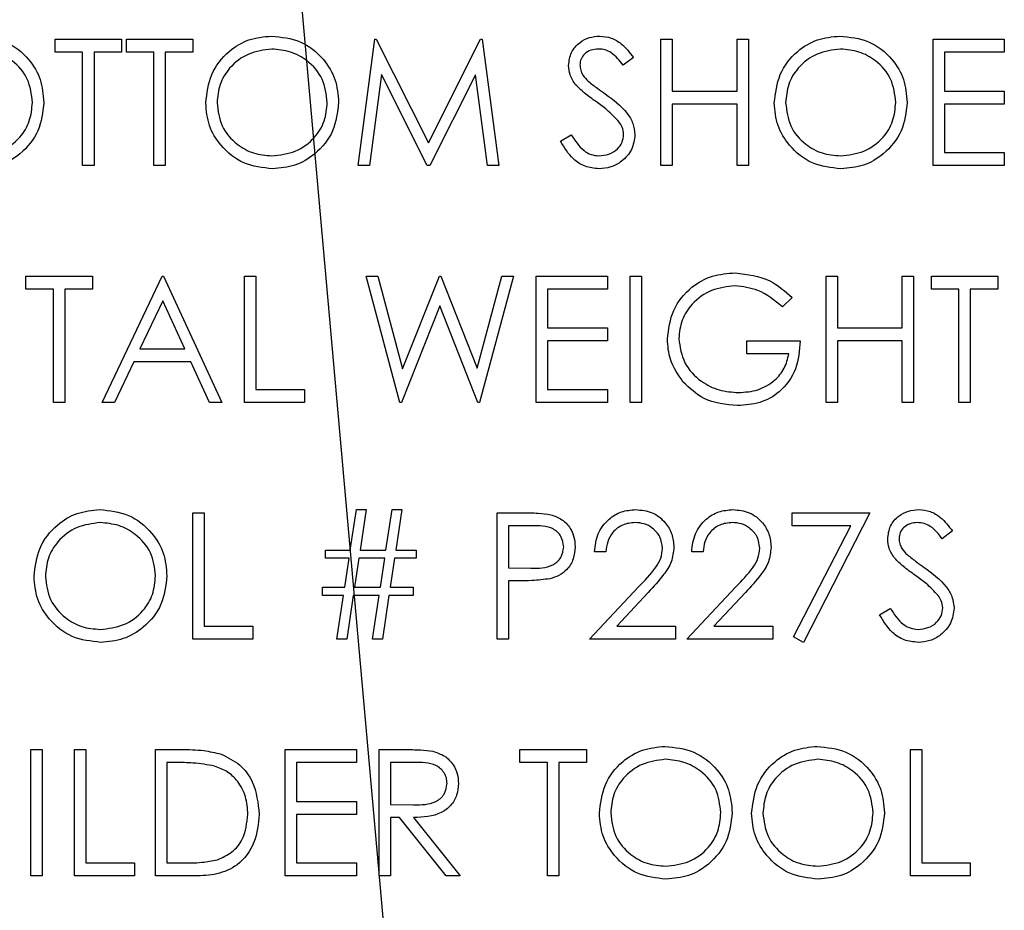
# Model space of a CAD drawing. Header units: inches. Extents: x 220 to 877, y 4 to 174.
# Tile 531 of 656: x 560.202 to 561.137, y 150.229 to 151.075. Entities that reach past the tile are written whole.
import ezdxf

# ---------------------------------------------------------------- set-up
doc = ezdxf.new("R2010")
doc.units = ezdxf.units.IN
doc.header["$LTSCALE"] = 0.5
doc.header["$MEASUREMENT"] = 0
doc.layers.add('DST-M-S', color=53, linetype='Continuous')
doc.layers.add('SID-M-S', color=105, linetype='Continuous')

msp = doc.modelspace()

# ---------------------------------------------------------------- linework, layer by layer
at = {"layer": 'DST-M-S', "linetype": 'Continuous', "lineweight": 25}
for p, q in [((560.23535, 151.05679), (560.29843, 151.05679)), ((560.23535, 151.04449), (560.23535, 151.05679)), ((560.29843, 151.05679), (560.29843, 151.04449)), ((560.30305, 151.05679), (560.36612, 151.05679)), ((560.30305, 151.04449), (560.30305, 151.05679)), ((560.36612, 151.05679), (560.36612, 151.04449)), ((560.52305, 150.93679), (560.53889, 151.05679)), ((560.53889, 151.05679), (560.54043, 151.05679)), ((560.54043, 151.05679), (560.58997, 150.95833)), ((560.58997, 150.95833), (560.63939, 151.05679)), ((560.63939, 151.05679), (560.64095, 151.05679)), ((560.64095, 151.05679), (560.65689, 150.93679)), ((560.81074, 151.05679), (560.82151, 151.05679)), ((560.81074, 150.93679), (560.81074, 151.05679)), ((560.82151, 151.05679), (560.82151, 151.00756)), ((560.88305, 151.05679), (560.89382, 151.05679)), ((560.88305, 151.00756), (560.88305, 151.05679)), ((560.89382, 151.05679), (560.89382, 150.93679)), ((561.0692, 151.05679), (561.13689, 151.05679)), ((561.0692, 150.93679), (561.0692, 151.05679)), ((561.13689, 151.05679), (561.13689, 151.04449)), ((560.26151, 151.04449), (560.23535, 151.04449)), ((560.26151, 150.93679), (560.26151, 151.04449)), ((560.27228, 151.04449), (560.27228, 150.93679)), ((560.29843, 151.04449), (560.27228, 151.04449)), ((560.3292, 151.04449), (560.30305, 151.04449)), ((560.3292, 150.93679), (560.3292, 151.04449)), ((560.33997, 151.04449), (560.33997, 150.93679)), ((560.36612, 151.04449), (560.33997, 151.04449)), ((561.07997, 151.04449), (561.07997, 151.00756)), ((561.13689, 151.04449), (561.07997, 151.04449)), ((560.78458, 151.03956), (560.77485, 151.03218)), ((560.54535, 151.02333), (560.53389, 150.93679)), ((560.58884, 150.93679), (560.54535, 151.02333)), ((560.63458, 151.02314), (560.59127, 150.93679)), ((560.64608, 150.93679), (560.63458, 151.02314)), ((560.82151, 151.00756), (560.88305, 151.00756)), ((561.07997, 151.00756), (561.13689, 151.00756)), ((561.13689, 151.00756), (561.13689, 150.99526)), ((560.82151, 150.99526), (560.82151, 150.93679)), ((560.88305, 150.99526), (560.82151, 150.99526)), ((560.88305, 150.93679), (560.88305, 150.99526)), ((561.07997, 150.99526), (561.07997, 150.9491)), ((561.13689, 150.99526), (561.07997, 150.99526)), ((560.71535, 150.95994), (560.7255, 150.96602)), ((561.07997, 150.9491), (561.13689, 150.9491)), ((561.13689, 150.9491), (561.13689, 150.93679)), ((560.27228, 150.93679), (560.26151, 150.93679)), ((560.33997, 150.93679), (560.3292, 150.93679)), ((560.53389, 150.93679), (560.52305, 150.93679)), ((560.59127, 150.93679), (560.58884, 150.93679)), ((560.65689, 150.93679), (560.64608, 150.93679)), ((560.82151, 150.93679), (560.81074, 150.93679)), ((560.89382, 150.93679), (560.88305, 150.93679)), ((561.13689, 150.93679), (561.0692, 150.93679)), ((560.20766, 150.83179), (560.27074, 150.83179)), ((560.20766, 150.81949), (560.20766, 150.83179)), ((560.27074, 150.83179), (560.27074, 150.81949)), ((560.27997, 150.71179), (560.33689, 150.83179)), ((560.33689, 150.83179), (560.33843, 150.83179)), ((560.33843, 150.83179), (560.39382, 150.71179)), ((560.41535, 150.83179), (560.42612, 150.83179)), ((560.41535, 150.71179), (560.41535, 150.83179)), ((560.42612, 150.83179), (560.42612, 150.7241)), ((560.53074, 150.83179), (560.54187, 150.83179)), ((560.56266, 150.71179), (560.53074, 150.83179)), ((560.54187, 150.83179), (560.56535, 150.74379)), ((560.56535, 150.74379), (560.60028, 150.83179)), ((560.60028, 150.83179), (560.60184, 150.83179)), ((560.60184, 150.83179), (560.63612, 150.74439)), ((560.63612, 150.74439), (560.65973, 150.83179)), ((560.67074, 150.83179), (560.63838, 150.71179)), ((560.65973, 150.83179), (560.67074, 150.83179)), ((560.69228, 150.83179), (560.75997, 150.83179)), ((560.69228, 150.71179), (560.69228, 150.83179)), ((560.75997, 150.83179), (560.75997, 150.81949)), ((560.78151, 150.83179), (560.79228, 150.83179)), ((560.78151, 150.71179), (560.78151, 150.83179)), ((560.79228, 150.83179), (560.79228, 150.71179)), ((560.96766, 150.83179), (560.97843, 150.83179)), ((560.96766, 150.71179), (560.96766, 150.83179)), ((560.97843, 150.83179), (560.97843, 150.78256)), ((561.03997, 150.83179), (561.05074, 150.83179)), ((561.03997, 150.78256), (561.03997, 150.83179)), ((561.05074, 150.83179), (561.05074, 150.71179)), ((561.06766, 150.83179), (561.13074, 150.83179)), ((561.06766, 150.81949), (561.06766, 150.83179)), ((561.13074, 150.83179), (561.13074, 150.81949)), ((560.23382, 150.81949), (560.20766, 150.81949)), ((560.23382, 150.71179), (560.23382, 150.81949)), ((560.24458, 150.81949), (560.24458, 150.71179)), ((560.27074, 150.81949), (560.24458, 150.81949)), ((560.70305, 150.81949), (560.70305, 150.78256)), ((560.75997, 150.81949), (560.70305, 150.81949)), ((561.09382, 150.81949), (561.06766, 150.81949)), ((561.09382, 150.71179), (561.09382, 150.81949)), ((561.10458, 150.81949), (561.10458, 150.71179)), ((561.13074, 150.81949), (561.10458, 150.81949)), ((560.93535, 150.81131), (560.92612, 150.80256)), ((560.33754, 150.8084), (560.31581, 150.76256)), ((560.3587, 150.76256), (560.33754, 150.8084)), ((560.60074, 150.80357), (560.5642, 150.71179)), ((560.63684, 150.71179), (560.60074, 150.80357)), ((560.70305, 150.78256), (560.75997, 150.78256)), ((560.75997, 150.78256), (560.75997, 150.77026)), ((560.97843, 150.78256), (561.03997, 150.78256)), ((560.31581, 150.76256), (560.3587, 150.76256)), ((560.70305, 150.77026), (560.70305, 150.7241)), ((560.75997, 150.77026), (560.70305, 150.77026)), ((560.89228, 150.77026), (560.94305, 150.77026)), ((560.89228, 150.75795), (560.89228, 150.77026)), ((560.97843, 150.77026), (560.97843, 150.71179)), ((561.03997, 150.77026), (560.97843, 150.77026)), ((561.03997, 150.71179), (561.03997, 150.77026)), ((560.93228, 150.75795), (560.89228, 150.75795)), ((560.30997, 150.75026), (560.29172, 150.71179)), ((560.36437, 150.75026), (560.30997, 150.75026)), ((560.38211, 150.71179), (560.36437, 150.75026)), ((560.42612, 150.7241), (560.47228, 150.7241)), ((560.47228, 150.7241), (560.47228, 150.71179)), ((560.70305, 150.7241), (560.75997, 150.7241)), ((560.75997, 150.7241), (560.75997, 150.71179)), ((560.24458, 150.71179), (560.23382, 150.71179)), ((560.29172, 150.71179), (560.27997, 150.71179)), ((560.39382, 150.71179), (560.38211, 150.71179)), ((560.47228, 150.71179), (560.41535, 150.71179)), ((560.5642, 150.71179), (560.56266, 150.71179)), ((560.63838, 150.71179), (560.63684, 150.71179)), ((560.75997, 150.71179), (560.69228, 150.71179)), ((560.79228, 150.71179), (560.78151, 150.71179)), ((560.97843, 150.71179), (560.96766, 150.71179)), ((561.05074, 150.71179), (561.03997, 150.71179)), ((561.10458, 150.71179), (561.09382, 150.71179)), ((560.36612, 150.60679), (560.37689, 150.60679)), ((560.36612, 150.48679), (560.36612, 150.60679)), ((560.37689, 150.60679), (560.37689, 150.4991)), ((560.51574, 150.57141), (560.52151, 150.60987)), ((560.52151, 150.60987), (560.53079, 150.60987)), ((560.53079, 150.60987), (560.52502, 150.57141)), ((560.54958, 150.57141), (560.55535, 150.60987)), ((560.55535, 150.60987), (560.56463, 150.60987)), ((560.56463, 150.60987), (560.55886, 150.57141)), ((560.65535, 150.60679), (560.67889, 150.60679)), ((560.65535, 150.48679), (560.65535, 150.60679)), ((560.93535, 150.60679), (561.0092, 150.60679)), ((560.93535, 150.59449), (560.93535, 150.60679)), ((561.0092, 150.60679), (560.94612, 150.48372)), ((560.66612, 150.59449), (560.66612, 150.55449)), ((560.68807, 150.59449), (560.66612, 150.59449)), ((560.99098, 150.59449), (560.93535, 150.59449)), ((560.93682, 150.48884), (560.99098, 150.59449)), ((561.08766, 150.58956), (561.07793, 150.58218)), ((560.49228, 150.57141), (560.51574, 150.57141)), ((560.49228, 150.56372), (560.49228, 150.57141)), ((560.52502, 150.57141), (560.54958, 150.57141)), ((560.55886, 150.57141), (560.57843, 150.57141)), ((560.57843, 150.57141), (560.57843, 150.56372)), ((560.75843, 150.56987), (560.74766, 150.56987)), ((560.85074, 150.56987), (560.83997, 150.56987)), ((560.51458, 150.56372), (560.49228, 150.56372)), ((560.51043, 150.53602), (560.51458, 150.56372)), ((560.52386, 150.56372), (560.51973, 150.53602)), ((560.54843, 150.56372), (560.52386, 150.56372)), ((560.54427, 150.53602), (560.54843, 150.56372)), ((560.55771, 150.56372), (560.55358, 150.53602)), ((560.57843, 150.56372), (560.55771, 150.56372)), ((560.66612, 150.55449), (560.68713, 150.55422)), ((560.66612, 150.54218), (560.66612, 150.48679)), ((560.6747, 150.54218), (560.66612, 150.54218)), ((560.4892, 150.53602), (560.51043, 150.53602)), ((560.4892, 150.52833), (560.4892, 150.53602)), ((560.51973, 150.53602), (560.54427, 150.53602)), ((560.55358, 150.53602), (560.57535, 150.53602)), ((560.57535, 150.53602), (560.57535, 150.52833)), ((560.74305, 150.48679), (560.78958, 150.53646)), ((560.79877, 150.53114), (560.76874, 150.4991)), ((560.83535, 150.48679), (560.88189, 150.53646)), ((560.89108, 150.53114), (560.86105, 150.4991)), ((560.50927, 150.52833), (560.4892, 150.52833)), ((560.50305, 150.48679), (560.50927, 150.52833)), ((560.51858, 150.52833), (560.51235, 150.48679)), ((560.54312, 150.52833), (560.51858, 150.52833)), ((560.53689, 150.48679), (560.54312, 150.52833)), ((560.55242, 150.52833), (560.5462, 150.48679)), ((560.57535, 150.52833), (560.55242, 150.52833)), ((561.01843, 150.50994), (561.02858, 150.51602)), ((560.37689, 150.4991), (560.42305, 150.4991)), ((560.42305, 150.4991), (560.42305, 150.48679)), ((560.76874, 150.4991), (560.82458, 150.4991)), ((560.82458, 150.4991), (560.82458, 150.48679)), ((560.86105, 150.4991), (560.91689, 150.4991)), ((560.91689, 150.4991), (560.91689, 150.48679)), ((560.42305, 150.48679), (560.36612, 150.48679)), ((560.51235, 150.48679), (560.50305, 150.48679)), ((560.5462, 150.48679), (560.53689, 150.48679)), ((560.66612, 150.48679), (560.65535, 150.48679)), ((560.82458, 150.48679), (560.74305, 150.48679)), ((560.91689, 150.48679), (560.83535, 150.48679)), ((560.94612, 150.48372), (560.93682, 150.48884)), ((560.21228, 150.38179), (560.22305, 150.38179)), ((560.21228, 150.26179), (560.21228, 150.38179)), ((560.22305, 150.38179), (560.22305, 150.26179)), ((560.25382, 150.38179), (560.26458, 150.38179)), ((560.25382, 150.26179), (560.25382, 150.38179)), ((560.26458, 150.38179), (560.26458, 150.2741)), ((560.33074, 150.38179), (560.35497, 150.38179)), ((560.33074, 150.26179), (560.33074, 150.38179)), ((560.45382, 150.38179), (560.52151, 150.38179)), ((560.45382, 150.26179), (560.45382, 150.38179)), ((560.52151, 150.38179), (560.52151, 150.36949)), ((560.54305, 150.38179), (560.56706, 150.38179)), ((560.54305, 150.26179), (560.54305, 150.38179)), ((560.67689, 150.38179), (560.73997, 150.38179)), ((560.67689, 150.36949), (560.67689, 150.38179)), ((560.73997, 150.38179), (560.73997, 150.36949)), ((561.04766, 150.38179), (561.05843, 150.38179)), ((561.04766, 150.26179), (561.04766, 150.38179)), ((561.05843, 150.38179), (561.05843, 150.2741)), ((560.34151, 150.36949), (560.34151, 150.2741)), ((560.34995, 150.36949), (560.34151, 150.36949)), ((560.46458, 150.36949), (560.46458, 150.33256)), ((560.52151, 150.36949), (560.46458, 150.36949)), ((560.55382, 150.36949), (560.55382, 150.32949)), ((560.57632, 150.36949), (560.55382, 150.36949)), ((560.70305, 150.36949), (560.67689, 150.36949)), ((560.70305, 150.26179), (560.70305, 150.36949)), ((560.71382, 150.36949), (560.71382, 150.26179)), ((560.73997, 150.36949), (560.71382, 150.36949)), ((560.46458, 150.33256), (560.52151, 150.33256)), ((560.52151, 150.33256), (560.52151, 150.32026)), ((560.55382, 150.32949), (560.57579, 150.32932)), ((560.46458, 150.32026), (560.46458, 150.2741)), ((560.52151, 150.32026), (560.46458, 150.32026)), ((560.55382, 150.31718), (560.55382, 150.26179)), ((560.56257, 150.31718), (560.55382, 150.31718)), ((560.60665, 150.26179), (560.56257, 150.31718)), ((560.57588, 150.31718), (560.61997, 150.26179)), ((560.26458, 150.2741), (560.31074, 150.2741)), ((560.31074, 150.2741), (560.31074, 150.26179)), ((560.34151, 150.2741), (560.35528, 150.2741)), ((560.46458, 150.2741), (560.52151, 150.2741)), ((560.52151, 150.2741), (560.52151, 150.26179)), ((561.05843, 150.2741), (561.10458, 150.2741)), ((561.10458, 150.2741), (561.10458, 150.26179)), ((560.22305, 150.26179), (560.21228, 150.26179)), ((560.31074, 150.26179), (560.25382, 150.26179)), ((560.36793, 150.26179), (560.33074, 150.26179)), ((560.52151, 150.26179), (560.45382, 150.26179)), ((560.55382, 150.26179), (560.54305, 150.26179)), ((560.61997, 150.26179), (560.60665, 150.26179)), ((560.71382, 150.26179), (560.70305, 150.26179)), ((561.10458, 150.26179), (561.04766, 150.26179))]:
    msp.add_line(p, q, dxfattribs=at)
for points, knots in [([(560.16074, 151.05987), (560.17014, 151.05888), (560.18894, 151.05691), (560.20997, 151.03988), (560.22273, 151.01898), (560.22397, 151.00422), (560.22458, 150.99684)], [0, 0, 0, 0, 0.279767, 0.559358, 0.779571, 1, 1, 1, 1]), ([(560.37843, 150.99627), (560.37954, 151.00552), (560.38176, 151.02404), (560.39818, 151.04513), (560.41891, 151.05769), (560.43346, 151.05915), (560.44074, 151.05987)], [0, 0, 0, 0, 0.279731, 0.559327, 0.77968, 1, 1, 1, 1]), ([(560.44074, 151.05987), (560.45014, 151.05888), (560.46894, 151.05691), (560.48997, 151.03988), (560.50273, 151.01898), (560.50397, 151.00422), (560.50458, 150.99684)], [0, 0, 0, 0, 0.279767, 0.559358, 0.779571, 1, 1, 1, 1]), ([(560.72305, 151.03187), (560.72357, 151.03613), (560.72461, 151.04464), (560.7328, 151.05389), (560.7426, 151.05902), (560.74928, 151.05959), (560.75261, 151.05987)], [0, 0, 0, 0, 0.279553, 0.558798, 0.779378, 1, 1, 1, 1]), ([(560.75261, 151.05987), (560.75631, 151.05951), (560.7637, 151.05879), (560.77526, 151.05173), (560.78105, 151.04418), (560.78458, 151.03956)], [0, 0, 0, 0, 0.27975, 0.559501, 1, 1, 1, 1]), ([(560.91843, 150.99627), (560.91954, 151.00552), (560.92176, 151.02404), (560.93818, 151.04513), (560.95891, 151.05769), (560.97346, 151.05915), (560.98074, 151.05987)], [0, 0, 0, 0, 0.279731, 0.559327, 0.77968, 1, 1, 1, 1]), ([(560.98074, 151.05987), (560.99014, 151.05888), (561.00894, 151.05691), (561.02997, 151.03988), (561.04273, 151.01898), (561.04397, 151.00422), (561.04458, 150.99684)], [0, 0, 0, 0, 0.279767, 0.559358, 0.779571, 1, 1, 1, 1]), ([(560.21382, 150.99687), (560.21289, 151.00448), (560.21105, 151.01972), (560.19645, 151.03624), (560.17916, 151.0458), (560.16723, 151.04698), (560.16127, 151.04756)], [0, 0, 0, 0, 0.279468, 0.55887, 0.779516, 1, 1, 1, 1]), ([(560.44127, 151.04756), (560.43369, 151.04658), (560.41854, 151.04461), (560.40121, 151.03125), (560.39083, 151.01424), (560.38974, 151.00229), (560.3892, 150.99631)], [0, 0, 0, 0, 0.279627, 0.55935, 0.77963, 1, 1, 1, 1]), ([(560.49382, 150.99687), (560.49289, 151.00448), (560.49105, 151.01972), (560.47645, 151.03624), (560.45916, 151.0458), (560.44723, 151.04698), (560.44127, 151.04756)], [0, 0, 0, 0, 0.279468, 0.55887, 0.779516, 1, 1, 1, 1]), ([(560.75141, 151.04756), (560.74898, 151.04738), (560.74411, 151.047), (560.73825, 151.04326), (560.7344, 151.03812), (560.73401, 151.03429), (560.73382, 151.03237)], [0, 0, 0, 0, 0.280274, 0.559931, 0.77992, 1, 1, 1, 1]), ([(560.77485, 151.03218), (560.77146, 151.03653), (560.76673, 151.04259), (560.75785, 151.04707), (560.75356, 151.0474), (560.75141, 151.04756)], [0, 0, 0, 0, 0.559818, 0.779848, 1, 1, 1, 1]), ([(560.98127, 151.04756), (560.97369, 151.04658), (560.95854, 151.04461), (560.94121, 151.03125), (560.93083, 151.01424), (560.92974, 151.00229), (560.9292, 150.99631)], [0, 0, 0, 0, 0.279627, 0.55935, 0.77963, 1, 1, 1, 1]), ([(561.03382, 150.99687), (561.03289, 151.00448), (561.03105, 151.01972), (561.01645, 151.03624), (560.99916, 151.0458), (560.98723, 151.04698), (560.98127, 151.04756)], [0, 0, 0, 0, 0.279468, 0.55887, 0.779516, 1, 1, 1, 1]), ([(560.72975, 151.0136), (560.72764, 151.01671), (560.72386, 151.02227), (560.7233, 151.02893), (560.72305, 151.03187)], [0, 0, 0, 0, 0.55984, 1, 1, 1, 1]), ([(560.73382, 151.03237), (560.73396, 151.0307), (560.73424, 151.02735), (560.73684, 151.02183), (560.73987, 151.01875), (560.74172, 151.01687)], [0, 0, 0, 0, 0.279946, 0.559774, 1, 1, 1, 1]), ([(560.74172, 151.01687), (560.74468, 151.01457), (560.74997, 151.01046), (560.75545, 151.00661), (560.75785, 151.00492)], [0, 0, 0, 0, 0.559906, 1, 1, 1, 1]), ([(560.74942, 150.99727), (560.7455, 151.00004), (560.73852, 151.00497), (560.73243, 151.01096), (560.72975, 151.0136)], [0, 0, 0, 0, 0.560413, 1, 1, 1, 1]), ([(560.16127, 150.94602), (560.16889, 150.94689), (560.18412, 150.94863), (560.20178, 150.96177), (560.21216, 150.97888), (560.21326, 150.99087), (560.21382, 150.99687)], [0, 0, 0, 0, 0.27983, 0.559389, 0.779654, 1, 1, 1, 1]), ([(560.22458, 150.99684), (560.22353, 150.98753), (560.22142, 150.96891), (560.20433, 150.94826), (560.18364, 150.93559), (560.16902, 150.93434), (560.1617, 150.93372)], [0, 0, 0, 0, 0.27963, 0.559343, 0.779597, 1, 1, 1, 1]), ([(560.4417, 150.93372), (560.4324, 150.93475), (560.4138, 150.9368), (560.39312, 150.95377), (560.38037, 150.97437), (560.37908, 150.98896), (560.37843, 150.99627)], [0, 0, 0, 0, 0.2796633, 0.5593539, 0.7796364, 1, 1, 1, 1]), ([(560.3892, 150.99631), (560.39012, 150.98875), (560.39196, 150.97362), (560.40646, 150.95731), (560.42346, 150.94749), (560.43533, 150.94651), (560.44127, 150.94602)], [0, 0, 0, 0, 0.279416, 0.559077, 0.779478, 1, 1, 1, 1]), ([(560.44127, 150.94602), (560.44889, 150.94689), (560.46412, 150.94863), (560.48178, 150.96177), (560.49216, 150.97888), (560.49326, 150.99087), (560.49382, 150.99687)], [0, 0, 0, 0, 0.27983, 0.559389, 0.779654, 1, 1, 1, 1]), ([(560.50458, 150.99684), (560.50353, 150.98753), (560.50142, 150.96891), (560.48433, 150.94826), (560.46364, 150.93559), (560.44902, 150.93434), (560.4417, 150.93372)], [0, 0, 0, 0, 0.27963, 0.559343, 0.779597, 1, 1, 1, 1]), ([(560.77105, 150.97814), (560.76735, 150.9821), (560.76074, 150.98917), (560.75288, 150.9948), (560.74942, 150.99727)], [0, 0, 0, 0, 0.5594958, 1, 1, 1, 1]), ([(560.75785, 151.00492), (560.76538, 150.99935), (560.77585, 150.99159), (560.78477, 150.97714), (560.78567, 150.96984), (560.78612, 150.96619)], [0, 0, 0, 0, 0.560115, 0.780284, 1, 1, 1, 1]), ([(560.9817, 150.93372), (560.9724, 150.93475), (560.9538, 150.9368), (560.93312, 150.95377), (560.92037, 150.97437), (560.91908, 150.98896), (560.91843, 150.99627)], [0, 0, 0, 0, 0.279663, 0.559354, 0.779636, 1, 1, 1, 1]), ([(560.9292, 150.99631), (560.93012, 150.98875), (560.93196, 150.97362), (560.94646, 150.95731), (560.96346, 150.94749), (560.97533, 150.94651), (560.98127, 150.94602)], [0, 0, 0, 0, 0.279416, 0.559077, 0.779478, 1, 1, 1, 1]), ([(560.98127, 150.94602), (560.98889, 150.94689), (561.00412, 150.94863), (561.02178, 150.96177), (561.03216, 150.97888), (561.03326, 150.99087), (561.03382, 150.99687)], [0, 0, 0, 0, 0.27983, 0.559389, 0.779654, 1, 1, 1, 1]), ([(561.04458, 150.99684), (561.04353, 150.98753), (561.04142, 150.96891), (561.02433, 150.94826), (561.00364, 150.93559), (560.98902, 150.93434), (560.9817, 150.93372)], [0, 0, 0, 0, 0.27963, 0.559343, 0.779597, 1, 1, 1, 1]), ([(560.77535, 150.96636), (560.77506, 150.96875), (560.77453, 150.97303), (560.77212, 150.97658), (560.77105, 150.97814)], [0, 0, 0, 0, 0.55899, 1, 1, 1, 1]), ([(560.75184, 150.93372), (560.7474, 150.93416), (560.73853, 150.93505), (560.72485, 150.9441), (560.71896, 150.95393), (560.71535, 150.95994)], [0, 0, 0, 0, 0.27988, 0.559666, 1, 1, 1, 1]), ([(560.7255, 150.96602), (560.72906, 150.96054), (560.73404, 150.9529), (560.7442, 150.94682), (560.7493, 150.94629), (560.75184, 150.94602)], [0, 0, 0, 0, 0.5593206, 0.7797817, 1, 1, 1, 1]), ([(560.75184, 150.94602), (560.75507, 150.94635), (560.76152, 150.94699), (560.7694, 150.95184), (560.7744, 150.95876), (560.77504, 150.96383), (560.77535, 150.96636)], [0, 0, 0, 0, 0.280276, 0.560148, 0.780153, 1, 1, 1, 1]), ([(560.78612, 150.96619), (560.78545, 150.96128), (560.78411, 150.95146), (560.77452, 150.941), (560.76343, 150.93465), (560.75571, 150.93403), (560.75184, 150.93372)], [0, 0, 0, 0, 0.279183, 0.559085, 0.779446, 1, 1, 1, 1]), ([(560.81689, 150.77184), (560.81808, 150.78125), (560.82044, 150.80005), (560.83771, 150.82115), (560.85923, 150.83308), (560.87403, 150.83428), (560.88144, 150.83487)], [0, 0, 0, 0, 0.27959, 0.559072, 0.779411, 1, 1, 1, 1]), ([(560.88144, 150.83487), (560.89286, 150.83345), (560.9133, 150.8309), (560.9286, 150.81731), (560.93535, 150.81131)], [0, 0, 0, 0, 0.558579, 1, 1, 1, 1]), ([(560.88108, 150.82256), (560.87348, 150.82164), (560.85831, 150.81979), (560.84058, 150.80698), (560.82968, 150.79024), (560.82834, 150.77829), (560.82766, 150.77232)], [0, 0, 0, 0, 0.279847, 0.559555, 0.779847, 1, 1, 1, 1]), ([(560.92612, 150.80256), (560.9187, 150.80867), (560.90545, 150.81957), (560.88853, 150.82165), (560.88108, 150.82256)], [0, 0, 0, 0, 0.5598397, 1, 1, 1, 1]), ([(560.8316, 150.73141), (560.82687, 150.73827), (560.8184, 150.75054), (560.81735, 150.76533), (560.81689, 150.77184)], [0, 0, 0, 0, 0.559317, 1, 1, 1, 1]), ([(560.82766, 150.77232), (560.82889, 150.76439), (560.83135, 150.74851), (560.84727, 150.73174), (560.86577, 150.72251), (560.87828, 150.72152), (560.88454, 150.72102)], [0, 0, 0, 0, 0.2790614, 0.5585842, 0.7792365, 1, 1, 1, 1]), ([(560.94305, 150.77026), (560.94231, 150.76119), (560.94083, 150.74311), (560.92565, 150.72172), (560.90491, 150.71017), (560.89071, 150.7092), (560.8836, 150.70872)], [0, 0, 0, 0, 0.280351, 0.559367, 0.779371, 1, 1, 1, 1]), ([(560.88454, 150.72102), (560.89073, 150.7215), (560.9031, 150.72245), (560.9183, 150.73137), (560.92884, 150.7437), (560.93113, 150.7532), (560.93228, 150.75795)], [0, 0, 0, 0, 0.280254, 0.559912, 0.779941, 1, 1, 1, 1]), ([(560.8836, 150.70872), (560.87239, 150.70974), (560.85236, 150.71156), (560.83795, 150.72534), (560.8316, 150.73141)], [0, 0, 0, 0, 0.5596174, 1, 1, 1, 1]), ([(560.21535, 150.54627), (560.21646, 150.55552), (560.21868, 150.57404), (560.2351, 150.59513), (560.25583, 150.60769), (560.27039, 150.60915), (560.27766, 150.60987)], [0, 0, 0, 0, 0.279731, 0.559327, 0.77968, 1, 1, 1, 1]), ([(560.27766, 150.60987), (560.28706, 150.60888), (560.30587, 150.60691), (560.32689, 150.58988), (560.33966, 150.56898), (560.34089, 150.55422), (560.34151, 150.54684)], [0, 0, 0, 0, 0.279767, 0.559358, 0.779571, 1, 1, 1, 1]), ([(560.67889, 150.60679), (560.68402, 150.60681), (560.69317, 150.60684), (560.70224, 150.60556), (560.70622, 150.60499)], [0, 0, 0, 0, 0.560314, 1, 1, 1, 1]), ([(560.70622, 150.60499), (560.70987, 150.60368), (560.71716, 150.60104), (560.72469, 150.59293), (560.72867, 150.58371), (560.72902, 150.57764), (560.7292, 150.57461)], [0, 0, 0, 0, 0.279705, 0.559381, 0.779509, 1, 1, 1, 1]), ([(560.74766, 150.56987), (560.74836, 150.5757), (560.74976, 150.58736), (560.76, 150.60069), (560.77302, 150.60869), (560.7822, 150.60948), (560.7868, 150.60987)], [0, 0, 0, 0, 0.280029, 0.559515, 0.779668, 1, 1, 1, 1]), ([(560.7868, 150.60987), (560.79215, 150.60937), (560.80284, 150.60837), (560.81472, 150.5986), (560.82191, 150.58674), (560.82267, 150.57838), (560.82305, 150.5742)], [0, 0, 0, 0, 0.27989, 0.559224, 0.779582, 1, 1, 1, 1]), ([(560.83997, 150.56987), (560.84067, 150.5757), (560.84207, 150.58736), (560.8523, 150.60069), (560.86533, 150.60869), (560.87451, 150.60948), (560.8791, 150.60987)], [0, 0, 0, 0, 0.280029, 0.559515, 0.779668, 1, 1, 1, 1]), ([(560.8791, 150.60987), (560.88445, 150.60937), (560.89515, 150.60837), (560.90702, 150.5986), (560.91422, 150.58674), (560.91498, 150.57838), (560.91535, 150.5742)], [0, 0, 0, 0, 0.27989, 0.559224, 0.779582, 1, 1, 1, 1]), ([(561.02612, 150.58187), (561.02664, 150.58613), (561.02768, 150.59464), (561.03588, 150.60389), (561.04568, 150.60902), (561.05235, 150.60959), (561.05569, 150.60987)], [0, 0, 0, 0, 0.279553, 0.558798, 0.779378, 1, 1, 1, 1]), ([(561.05569, 150.60987), (561.05939, 150.60951), (561.06677, 150.60879), (561.07834, 150.60173), (561.08412, 150.59418), (561.08766, 150.58956)], [0, 0, 0, 0, 0.27975, 0.559501, 1, 1, 1, 1]), ([(560.27819, 150.59756), (560.27062, 150.59658), (560.25546, 150.59461), (560.23813, 150.58125), (560.22776, 150.56424), (560.22667, 150.55229), (560.22612, 150.54631)], [0, 0, 0, 0, 0.279627, 0.55935, 0.77963, 1, 1, 1, 1]), ([(560.33074, 150.54687), (560.32982, 150.55448), (560.32797, 150.56972), (560.31337, 150.58624), (560.29608, 150.5958), (560.28415, 150.59698), (560.27819, 150.59756)], [0, 0, 0, 0, 0.279468, 0.55887, 0.779516, 1, 1, 1, 1]), ([(560.71843, 150.57456), (560.71789, 150.578), (560.71707, 150.58318), (560.71265, 150.58859), (560.70417, 150.59467), (560.69522, 150.59457), (560.68807, 150.59449)], [0, 0, 0, 0, 0.248969, 0.374729, 0.500383, 1, 1, 1, 1]), ([(560.78624, 150.59756), (560.78214, 150.59714), (560.77395, 150.59631), (560.76469, 150.58883), (560.75971, 150.57943), (560.75886, 150.57306), (560.75843, 150.56987)], [0, 0, 0, 0, 0.279699, 0.558847, 0.779176, 1, 1, 1, 1]), ([(560.81228, 150.57324), (560.81177, 150.57695), (560.81076, 150.58438), (560.80344, 150.59223), (560.795, 150.5969), (560.78916, 150.59734), (560.78624, 150.59756)], [0, 0, 0, 0, 0.279126, 0.558978, 0.77935, 1, 1, 1, 1]), ([(560.87855, 150.59756), (560.87445, 150.59714), (560.86626, 150.59631), (560.857, 150.58883), (560.85201, 150.57943), (560.85116, 150.57306), (560.85074, 150.56987)], [0, 0, 0, 0, 0.2796987, 0.5588466, 0.7791762, 1, 1, 1, 1]), ([(560.90458, 150.57324), (560.90408, 150.57695), (560.90307, 150.58438), (560.89575, 150.59223), (560.88731, 150.5969), (560.88147, 150.59734), (560.87855, 150.59756)], [0, 0, 0, 0, 0.279126, 0.558978, 0.77935, 1, 1, 1, 1]), ([(561.05449, 150.59756), (561.05205, 150.59738), (561.04718, 150.597), (561.04133, 150.59326), (561.03748, 150.58812), (561.03709, 150.58429), (561.03689, 150.58237)], [0, 0, 0, 0, 0.280274, 0.559931, 0.77992, 1, 1, 1, 1]), ([(561.07793, 150.58218), (561.07453, 150.58653), (561.06981, 150.59259), (561.06093, 150.59707), (561.05664, 150.5974), (561.05449, 150.59756)], [0, 0, 0, 0, 0.559818, 0.779848, 1, 1, 1, 1]), ([(561.03283, 150.5636), (561.03072, 150.56671), (561.02694, 150.57227), (561.02637, 150.57893), (561.02612, 150.58187)], [0, 0, 0, 0, 0.55984, 1, 1, 1, 1]), ([(561.03689, 150.58237), (561.03703, 150.5807), (561.03731, 150.57735), (561.03991, 150.57183), (561.04295, 150.56875), (561.0448, 150.56687)], [0, 0, 0, 0, 0.279946, 0.559774, 1, 1, 1, 1]), ([(560.68713, 150.55422), (560.69444, 150.5542), (560.70359, 150.55416), (560.71245, 150.56017), (560.71707, 150.56568), (560.71789, 150.57101), (560.71843, 150.57456)], [0, 0, 0, 0, 0.499721, 0.62535, 0.751083, 1, 1, 1, 1]), ([(560.7292, 150.57461), (560.72892, 150.57065), (560.72835, 150.56275), (560.72233, 150.55312), (560.71416, 150.5469), (560.70823, 150.54507), (560.70526, 150.54415)], [0, 0, 0, 0, 0.280099, 0.559324, 0.779458, 1, 1, 1, 1]), ([(560.78958, 150.53646), (560.79534, 150.54238), (560.80336, 150.55063), (560.81131, 150.56344), (560.81195, 150.56997), (560.81228, 150.57324)], [0, 0, 0, 0, 0.560717, 0.780532, 1, 1, 1, 1]), ([(560.82305, 150.5742), (560.82256, 150.56944), (560.82158, 150.55991), (560.81199, 150.54552), (560.80378, 150.5366), (560.79877, 150.53114)], [0, 0, 0, 0, 0.279288, 0.559154, 1, 1, 1, 1]), ([(560.88189, 150.53646), (560.88765, 150.54238), (560.89566, 150.55063), (560.90362, 150.56344), (560.90426, 150.56997), (560.90458, 150.57324)], [0, 0, 0, 0, 0.560717, 0.780532, 1, 1, 1, 1]), ([(560.91535, 150.5742), (560.91487, 150.56944), (560.91389, 150.55991), (560.90429, 150.54552), (560.89609, 150.5366), (560.89108, 150.53114)], [0, 0, 0, 0, 0.279288, 0.559154, 1, 1, 1, 1]), ([(561.0448, 150.56687), (561.04776, 150.56457), (561.05305, 150.56046), (561.05852, 150.55661), (561.06093, 150.55492)], [0, 0, 0, 0, 0.559906, 1, 1, 1, 1]), ([(561.05249, 150.54727), (561.04858, 150.55004), (561.0416, 150.55497), (561.03551, 150.56096), (561.03283, 150.5636)], [0, 0, 0, 0, 0.5604127, 1, 1, 1, 1]), ([(561.07413, 150.52814), (561.07043, 150.5321), (561.06382, 150.53917), (561.05596, 150.5448), (561.05249, 150.54727)], [0, 0, 0, 0, 0.559496, 1, 1, 1, 1]), ([(561.06093, 150.55492), (561.06845, 150.54935), (561.07893, 150.54159), (561.08785, 150.52714), (561.08875, 150.51984), (561.0892, 150.51619)], [0, 0, 0, 0, 0.560115, 0.780284, 1, 1, 1, 1]), ([(560.27862, 150.48372), (560.26932, 150.48475), (560.25073, 150.4868), (560.23004, 150.50377), (560.21729, 150.52437), (560.216, 150.53896), (560.21535, 150.54627)], [0, 0, 0, 0, 0.2796633, 0.5593539, 0.7796364, 1, 1, 1, 1]), ([(560.22612, 150.54631), (560.22704, 150.53875), (560.22888, 150.52362), (560.24338, 150.50731), (560.26038, 150.49749), (560.27225, 150.49651), (560.27819, 150.49602)], [0, 0, 0, 0, 0.279416, 0.559077, 0.779478, 1, 1, 1, 1]), ([(560.27819, 150.49602), (560.28581, 150.49689), (560.30105, 150.49863), (560.3187, 150.51177), (560.32908, 150.52888), (560.33019, 150.54087), (560.33074, 150.54687)], [0, 0, 0, 0, 0.27983, 0.559389, 0.779654, 1, 1, 1, 1]), ([(560.34151, 150.54684), (560.34045, 150.53753), (560.33834, 150.51891), (560.32125, 150.49826), (560.30056, 150.48559), (560.28594, 150.48434), (560.27862, 150.48372)], [0, 0, 0, 0, 0.2796304, 0.5593429, 0.7795972, 1, 1, 1, 1]), ([(560.70526, 150.54415), (560.69958, 150.54344), (560.68943, 150.54216), (560.67921, 150.54217), (560.6747, 150.54218)], [0, 0, 0, 0, 0.559694, 1, 1, 1, 1]), ([(561.07843, 150.51636), (561.07814, 150.51875), (561.07761, 150.52303), (561.07519, 150.52658), (561.07413, 150.52814)], [0, 0, 0, 0, 0.55899, 1, 1, 1, 1]), ([(561.05492, 150.48372), (561.05048, 150.48416), (561.0416, 150.48505), (561.02793, 150.4941), (561.02203, 150.50393), (561.01843, 150.50994)], [0, 0, 0, 0, 0.27988, 0.559666, 1, 1, 1, 1]), ([(561.02858, 150.51602), (561.03214, 150.51054), (561.03711, 150.5029), (561.04728, 150.49682), (561.05238, 150.49629), (561.05492, 150.49602)], [0, 0, 0, 0, 0.559321, 0.779782, 1, 1, 1, 1]), ([(561.05492, 150.49602), (561.05815, 150.49635), (561.06459, 150.49699), (561.07248, 150.50184), (561.07748, 150.50876), (561.07811, 150.51383), (561.07843, 150.51636)], [0, 0, 0, 0, 0.280276, 0.560148, 0.780153, 1, 1, 1, 1]), ([(561.0892, 150.51619), (561.08853, 150.51128), (561.08719, 150.50146), (561.07759, 150.491), (561.06651, 150.48465), (561.05879, 150.48403), (561.05492, 150.48372)], [0, 0, 0, 0, 0.279183, 0.559085, 0.779446, 1, 1, 1, 1]), ([(560.35497, 150.38179), (560.36218, 150.38179), (560.37505, 150.38177), (560.38755, 150.37878), (560.39305, 150.37747)], [0, 0, 0, 0, 0.560445, 1, 1, 1, 1]), ([(560.56706, 150.38179), (560.57216, 150.38181), (560.58126, 150.38184), (560.59028, 150.38067), (560.59425, 150.38016)], [0, 0, 0, 0, 0.56024, 1, 1, 1, 1]), ([(560.59425, 150.38016), (560.59801, 150.37891), (560.60554, 150.37641), (560.61346, 150.36833), (560.61784, 150.35902), (560.61823, 150.35281), (560.61843, 150.3497)], [0, 0, 0, 0, 0.279797, 0.5595, 0.779626, 1, 1, 1, 1]), ([(560.75228, 150.32127), (560.75339, 150.33052), (560.7556, 150.34904), (560.77202, 150.37013), (560.79276, 150.38269), (560.80731, 150.38415), (560.81458, 150.38487)], [0, 0, 0, 0, 0.279731, 0.559327, 0.77968, 1, 1, 1, 1]), ([(560.81458, 150.38487), (560.82399, 150.38388), (560.84279, 150.38191), (560.86382, 150.36488), (560.87658, 150.34398), (560.87781, 150.32922), (560.87843, 150.32184)], [0, 0, 0, 0, 0.279767, 0.559358, 0.779571, 1, 1, 1, 1]), ([(560.89689, 150.32127), (560.898, 150.33052), (560.90022, 150.34904), (560.91664, 150.37013), (560.93737, 150.38269), (560.95192, 150.38415), (560.9592, 150.38487)], [0, 0, 0, 0, 0.279731, 0.559327, 0.77968, 1, 1, 1, 1]), ([(560.9592, 150.38487), (560.9686, 150.38388), (560.9874, 150.38191), (561.00843, 150.36488), (561.02119, 150.34398), (561.02243, 150.32922), (561.02305, 150.32184)], [0, 0, 0, 0, 0.279767, 0.559358, 0.779571, 1, 1, 1, 1]), ([(560.39305, 150.37747), (560.39915, 150.37451), (560.41137, 150.36859), (560.42622, 150.34836), (560.42807, 150.33092), (560.4292, 150.32028)], [0, 0, 0, 0, 0.280264, 0.560715, 1, 1, 1, 1]), ([(560.60766, 150.34973), (560.60753, 150.35148), (560.60727, 150.355), (560.60489, 150.35979), (560.60151, 150.36385), (560.59261, 150.36972), (560.58355, 150.36959), (560.57632, 150.36949)], [0, 0, 0, 0, 0.125307, 0.250617, 0.375954, 0.501281, 1, 1, 1, 1]), ([(560.81511, 150.37256), (560.80754, 150.37158), (560.79239, 150.36961), (560.77505, 150.35625), (560.76468, 150.33924), (560.76359, 150.32729), (560.76305, 150.32131)], [0, 0, 0, 0, 0.279627, 0.55935, 0.77963, 1, 1, 1, 1]), ([(560.86766, 150.32187), (560.86674, 150.32948), (560.8649, 150.34472), (560.85029, 150.36124), (560.833, 150.3708), (560.82107, 150.37198), (560.81511, 150.37256)], [0, 0, 0, 0, 0.279468, 0.55887, 0.779516, 1, 1, 1, 1]), ([(560.95973, 150.37256), (560.95215, 150.37158), (560.937, 150.36961), (560.91967, 150.35625), (560.90929, 150.33924), (560.90821, 150.32729), (560.90766, 150.32131)], [0, 0, 0, 0, 0.279627, 0.55935, 0.77963, 1, 1, 1, 1]), ([(561.01228, 150.32187), (561.01136, 150.32948), (561.00951, 150.34472), (560.99491, 150.36124), (560.97762, 150.3708), (560.96569, 150.37198), (560.95973, 150.37256)], [0, 0, 0, 0, 0.279468, 0.55887, 0.779516, 1, 1, 1, 1]), ([(560.38682, 150.36612), (560.37999, 150.36732), (560.36779, 150.36947), (560.3554, 150.36948), (560.34995, 150.36949)], [0, 0, 0, 0, 0.5595421, 1, 1, 1, 1]), ([(560.41843, 150.3203), (560.41804, 150.32592), (560.41727, 150.33714), (560.40982, 150.35128), (560.39922, 150.36138), (560.39095, 150.36454), (560.38682, 150.36612)], [0, 0, 0, 0, 0.280178, 0.559765, 0.779797, 1, 1, 1, 1]), ([(560.57579, 150.32932), (560.58316, 150.32934), (560.59238, 150.32937), (560.60148, 150.33523), (560.60625, 150.34074), (560.6071, 150.34614), (560.60766, 150.34973)], [0, 0, 0, 0, 0.499827, 0.625498, 0.751208, 1, 1, 1, 1]), ([(560.61843, 150.3497), (560.61812, 150.34591), (560.61749, 150.33832), (560.61155, 150.32824), (560.59803, 150.31816), (560.58501, 150.31758), (560.57588, 150.31718)], [0, 0, 0, 0, 0.18712, 0.373979, 0.560911, 1, 1, 1, 1]), ([(560.4292, 150.32028), (560.42832, 150.31127), (560.42657, 150.29328), (560.41103, 150.27181), (560.38918, 150.26244), (560.37503, 150.26201), (560.36793, 150.26179)], [0, 0, 0, 0, 0.280124, 0.559248, 0.778837, 1, 1, 1, 1]), ([(560.38958, 150.27715), (560.39438, 150.27925), (560.40396, 150.28345), (560.41604, 150.29862), (560.41753, 150.31209), (560.41843, 150.3203)], [0, 0, 0, 0, 0.2805364, 0.5610151, 1, 1, 1, 1]), ([(560.81555, 150.25872), (560.80625, 150.25975), (560.78765, 150.2618), (560.76696, 150.27877), (560.75421, 150.29937), (560.75292, 150.31396), (560.75228, 150.32127)], [0, 0, 0, 0, 0.279663, 0.559354, 0.779636, 1, 1, 1, 1]), ([(560.76305, 150.32131), (560.76396, 150.31375), (560.7658, 150.29862), (560.7803, 150.28231), (560.79731, 150.27249), (560.80918, 150.27151), (560.81511, 150.27102)], [0, 0, 0, 0, 0.279416, 0.559077, 0.779478, 1, 1, 1, 1]), ([(560.81511, 150.27102), (560.82273, 150.27189), (560.83797, 150.27363), (560.85562, 150.28677), (560.86601, 150.30388), (560.86711, 150.31587), (560.86766, 150.32187)], [0, 0, 0, 0, 0.27983, 0.559389, 0.779654, 1, 1, 1, 1]), ([(560.87843, 150.32184), (560.87738, 150.31253), (560.87526, 150.29391), (560.85817, 150.27326), (560.83749, 150.26059), (560.82286, 150.25934), (560.81555, 150.25872)], [0, 0, 0, 0, 0.27963, 0.559343, 0.779597, 1, 1, 1, 1]), ([(560.96016, 150.25872), (560.95086, 150.25975), (560.93227, 150.2618), (560.91158, 150.27877), (560.89883, 150.29937), (560.89754, 150.31396), (560.89689, 150.32127)], [0, 0, 0, 0, 0.279663, 0.559354, 0.779636, 1, 1, 1, 1]), ([(560.90766, 150.32131), (560.90858, 150.31375), (560.91042, 150.29862), (560.92492, 150.28231), (560.94192, 150.27249), (560.95379, 150.27151), (560.95973, 150.27102)], [0, 0, 0, 0, 0.279416, 0.559077, 0.779478, 1, 1, 1, 1]), ([(560.95973, 150.27102), (560.96735, 150.27189), (560.98259, 150.27363), (561.00024, 150.28677), (561.01062, 150.30388), (561.01173, 150.31587), (561.01228, 150.32187)], [0, 0, 0, 0, 0.27983, 0.559389, 0.779654, 1, 1, 1, 1]), ([(561.02305, 150.32184), (561.02199, 150.31253), (561.01988, 150.29391), (561.00279, 150.27326), (560.9821, 150.26059), (560.96748, 150.25934), (560.96016, 150.25872)], [0, 0, 0, 0, 0.27963, 0.559343, 0.779597, 1, 1, 1, 1]), ([(560.35528, 150.2741), (560.36175, 150.27408), (560.37328, 150.27405), (560.38461, 150.27621), (560.38958, 150.27715)], [0, 0, 0, 0, 0.560426, 1, 1, 1, 1])]:
    msp.add_open_spline(points, degree=3, knots=knots, dxfattribs=at)
at = {"layer": 'SID-M-S'}
msp.add_line((559.86078, 157.92286), (560.63731, 149.20387), dxfattribs=at)

doc.saveas('drawing.dxf')
